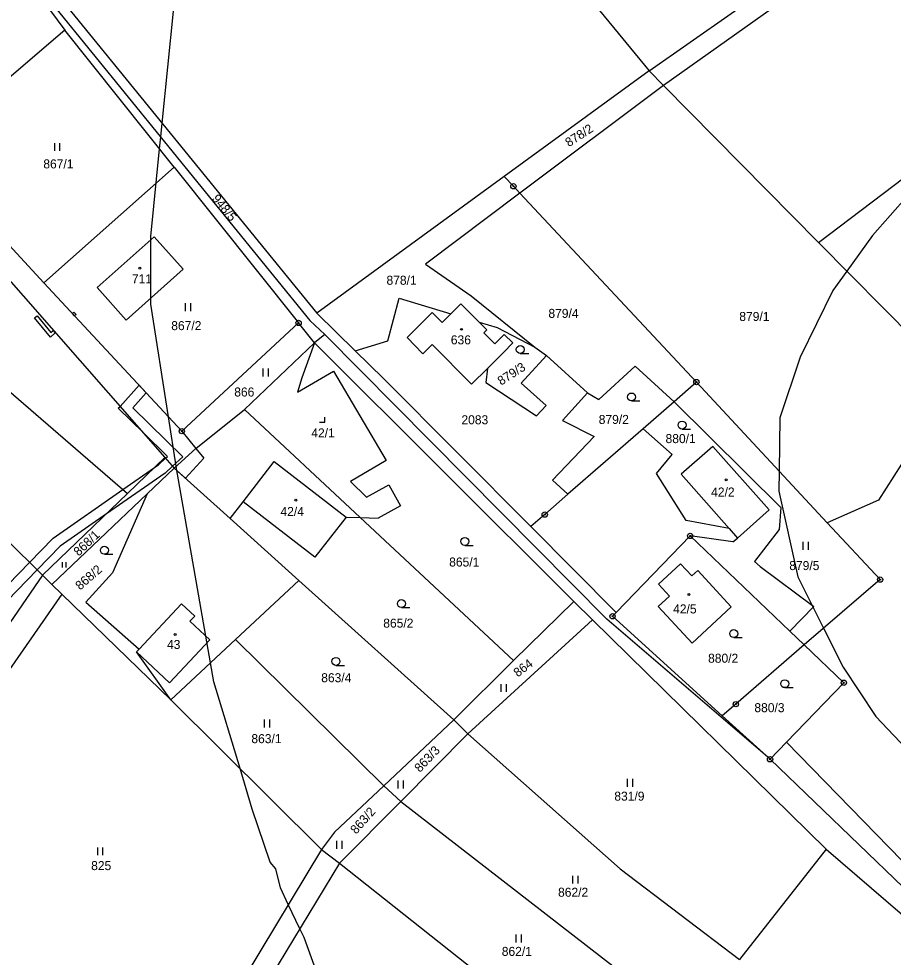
# Model space of a CAD drawing. Extents: x -445050 to -440454, y -1134563 to -1129741.
# Drawn here: x -441643.1 to -441478.2, y -1131377.4 to -1131200.4 of the extents above; entities that cross this region are included whole.
import ezdxf

# ---------------------------------------------------------------- set-up
doc = ezdxf.new("R2010")
doc.units = 0
for name, color, linetype in [('Vrstva 1', 7, 'Continuous'), ('Vrstva 18', 7, 'Continuous'), ('Vrstva 19', 7, 'Continuous'), ('Vrstva 24', 7, 'Continuous'), ('Vrstva 25', 7, 'Continuous'), ('Vrstva 3', 7, 'Continuous'), ('Vrstva 30', 7, 'Continuous'), ('Vrstva 37', 7, 'Continuous'), ('Vrstva 4', 7, 'Continuous'), ('Vrstva 52', 7, 'Continuous'), ('Vrstva 6', 7, 'Continuous')]:
    doc.layers.add(name, color=color, linetype=linetype)

msp = doc.modelspace()

# ---------------------------------------------------------------- linework, layer by layer
at = {"layer": 'Vrstva 1'}
for p, q in [((-441492.3, -1131242.58), (-441432.5, -1131197.26)), ((-441634.44, -1131202.53), (-441661.27, -1131225.54)), ((-441613.82, -1131228.37), (-441634.44, -1131202.53)), ((-441521.56, -1131212.96), (-441492.3, -1131242.58)), ((-441661.27, -1131225.54), (-441638.37, -1131250.2)), ((-441638.37, -1131250.2), (-441613.82, -1131228.37)), ((-441613.82, -1131228.37), (-441590.36, -1131257.77)), ((-441628.32, -1131251.08), (-441617.56, -1131241.51)), ((-441617.56, -1131241.51), (-441612.11, -1131247.64)), ((-441462.13, -1131273.14), (-441492.3, -1131242.58)), ((-441612.11, -1131247.64), (-441622.86, -1131257.23)), ((-441612.38, -1131278.19), (-441638.37, -1131250.2)), ((-441622.86, -1131257.23), (-441628.32, -1131251.08)), ((-441590.36, -1131257.77), (-441612.38, -1131278.19))]:
    msp.add_line(p, q, dxfattribs=at)
for points in [[(-441524.24, -1131210.2), (-441493.33, -1131188.55)], [(-441490.85, -1131191.19), (-441521.56, -1131212.96)], [(-441524.24, -1131210.2), (-441551.59, -1131230.17)], [(-441524.24, -1131210.2), (-441521.56, -1131212.96)], [(-441521.56, -1131212.96), (-441548.65, -1131233.31)], [(-441663.73, -1131228.28), (-441615.56, -1131283.16)], [(-441551.59, -1131230.17), (-441586.9, -1131255.95)], [(-441551.59, -1131230.17), (-441549.85, -1131231.99)], [(-441549.85, -1131231.99), (-441548.65, -1131233.31)], [(-441548.65, -1131233.31), (-441566.44, -1131246.67)], [(-441548.65, -1131233.31), (-441515.34, -1131268.93)], [(-441677.82, -1131242.24), (-441622.6, -1131289.95)], [(-441566.44, -1131246.67), (-441557.83, -1131252.64)], [(-441573.52, -1131261.13), (-441571.41, -1131253.13)], [(-441571.41, -1131253.13), (-441561.63, -1131256.05)], [(-441561.63, -1131256.05), (-441559.76, -1131254.17)], [(-441559.76, -1131254.17), (-441556.28, -1131257.65)], [(-441557.83, -1131252.64), (-441545.83, -1131262.35)], [(-441586.9, -1131255.95), (-441579.7, -1131263.01)], [(-441569.89, -1131260.55), (-441565.14, -1131255.83)], [(-441565.14, -1131255.83), (-441563.27, -1131257.69)], [(-441563.27, -1131257.69), (-441561.63, -1131256.05)], [(-441587.38, -1131261.52), (-441590.36, -1131257.77)], [(-441556.28, -1131257.65), (-441554.87, -1131259.05)], [(-441556.28, -1131257.65), (-441552.88, -1131258.66)], [(-441554.87, -1131259.05), (-441555.44, -1131259.62)], [(-441552.88, -1131258.66), (-441545.83, -1131262.35)], [(-441585.38, -1131259.98), (-441587.38, -1131261.52)], [(-441532.2, -1131313.66), (-441585.38, -1131259.98)], [(-441579.7, -1131263.01), (-441573.52, -1131261.13)], [(-441566.9, -1131263.57), (-441569.89, -1131260.55)], [(-441555.44, -1131259.62), (-441553.36, -1131261.71)], [(-441553.36, -1131261.71), (-441551.58, -1131259.93)], [(-441551.58, -1131259.93), (-441549.95, -1131261.55)], [(-441600.58, -1131274.11), (-441587.38, -1131261.52)], [(-441587.38, -1131261.52), (-441589.77, -1131268.1)], [(-441538.47, -1131310.3), (-441587.38, -1131261.52)], [(-441579.7, -1131263.01), (-441574.36, -1131268.25)], [(-441565.19, -1131261.87), (-441566.9, -1131263.57)], [(-441557.73, -1131269.33), (-441565.19, -1131261.87)], [(-441549.95, -1131261.55), (-441551.71, -1131263.37)], [(-441545.83, -1131262.35), (-441543.63, -1131263.89)], [(-441551.71, -1131263.37), (-441554.75, -1131266.38)], [(-441548.37, -1131269.11), (-441543.63, -1131263.89)], [(-441543.63, -1131263.89), (-441535.85, -1131270.95)], [(-441554.75, -1131266.38), (-441557.73, -1131269.33)], [(-441554.75, -1131266.38), (-441555.03, -1131268.98)], [(-441526.9, -1131265.93), (-441533.76, -1131272.23)], [(-441519.54, -1131272.65), (-441526.9, -1131265.93)], [(-441590.53, -1131270.83), (-441583.79, -1131266.85)], [(-441589.77, -1131268.1), (-441590.53, -1131270.83)], [(-441583.79, -1131266.85), (-441573.84, -1131283.71)], [(-441574.36, -1131268.25), (-441546.59, -1131296.17)], [(-441555.03, -1131268.98), (-441545.5, -1131275.27)], [(-441543.68, -1131273.36), (-441548.37, -1131269.11)], [(-441515.34, -1131268.93), (-441519.54, -1131272.65)], [(-441515.34, -1131268.93), (-441490.68, -1131295.46)], [(-441535.85, -1131270.95), (-441540.59, -1131276.17)], [(-441535.85, -1131270.95), (-441533.76, -1131272.23)], [(-441545.5, -1131275.27), (-441543.68, -1131273.36)], [(-441519.54, -1131272.65), (-441525.41, -1131277.76)], [(-441519.54, -1131272.65), (-441499.39, -1131292.59)], [(-441609.73, -1131281.47), (-441600.58, -1131274.11)], [(-441578.77, -1131294.48), (-441600.58, -1131274.11)], [(-441540.59, -1131276.17), (-441534.64, -1131279.18)], [(-441612.38, -1131278.19), (-441609.73, -1131281.47)], [(-441525.41, -1131277.76), (-441539.59, -1131290.09)], [(-441519.9, -1131282.59), (-441525.41, -1131277.76)], [(-441534.64, -1131279.18), (-441542.48, -1131287.42)], [(-441609.73, -1131281.47), (-441613.82, -1131285.16)], [(-441522.87, -1131286.19), (-441519.9, -1131282.59)], [(-441512.27, -1131281.06), (-441518.23, -1131286.33)], [(-441501.61, -1131293.04), (-441512.27, -1131281.06)], [(-441475.2, -1131282.13), (-441481.03, -1131291.18)], [(-441615.56, -1131283.16), (-441622.6, -1131289.95)], [(-441615.56, -1131283.16), (-441613.82, -1131285.16)], [(-441573.84, -1131283.71), (-441580.58, -1131287.69)], [(-441613.82, -1131285.16), (-441618.91, -1131290)], [(-441613.82, -1131285.16), (-441603.27, -1131294.67)], [(-441580.58, -1131287.69), (-441577.54, -1131290.63)], [(-441542.48, -1131287.42), (-441539.59, -1131290.09)], [(-441517.29, -1131295.06), (-441522.87, -1131286.19)], [(-441518.23, -1131286.33), (-441509.19, -1131296.57)], [(-441577.54, -1131290.63), (-441573.34, -1131288.3)], [(-441573.34, -1131288.3), (-441571.13, -1131292.26)], [(-441622.6, -1131289.95), (-441638.62, -1131305.38)], [(-441618.91, -1131290), (-441636.86, -1131307.09)], [(-441618.91, -1131290), (-441625.47, -1131304.94)], [(-441539.59, -1131290.09), (-441543.94, -1131293.92)], [(-441481.03, -1131291.18), (-441490.68, -1131295.46)], [(-441603.27, -1131294.67), (-441600.81, -1131291.49)], [(-441587.27, -1131301.96), (-441600.81, -1131291.49)], [(-441571.13, -1131292.26), (-441575.33, -1131294.6)], [(-441507.62, -1131298.35), (-441501.61, -1131293.04)], [(-441499.39, -1131292.59), (-441499.72, -1131296.75)], [(-441603.27, -1131294.67), (-441590.32, -1131306.34)], [(-441581.41, -1131294.38), (-441587.27, -1131301.96)], [(-441581.41, -1131294.38), (-441578.77, -1131294.48)], [(-441549.85, -1131321.47), (-441578.77, -1131294.48)], [(-441578.77, -1131294.48), (-441575.33, -1131294.6)], [(-441543.94, -1131293.92), (-441546.59, -1131296.17)], [(-441546.59, -1131296.17), (-441530.46, -1131312.38)], [(-441509.19, -1131296.57), (-441517.29, -1131295.06)], [(-441499.72, -1131296.75), (-441504.41, -1131302.75)], [(-441490.68, -1131295.46), (-441480.7, -1131306.18)], [(-441530.46, -1131312.38), (-441516.51, -1131297.96)], [(-441508.45, -1131299.09), (-441516.51, -1131297.96)], [(-441516.51, -1131297.96), (-441497.74, -1131315.9)], [(-441508.45, -1131299.09), (-441507.62, -1131298.35)], [(-441522.46, -1131307.08), (-441518.31, -1131303.21)], [(-441518.31, -1131303.21), (-441516.22, -1131305.49)], [(-441504.41, -1131302.75), (-441503.34, -1131303.73)], [(-441503.34, -1131303.73), (-441493.19, -1131311.29)], [(-441638.62, -1131305.38), (-441636.86, -1131307.09)], [(-441625.47, -1131304.94), (-441630.48, -1131310.46)], [(-441516.22, -1131305.49), (-441515.07, -1131304.44)], [(-441515.07, -1131304.44), (-441508.76, -1131311.31)], [(-441636.86, -1131307.09), (-441634.97, -1131308.93)], [(-441590.32, -1131306.34), (-441602.28, -1131317.5)], [(-441590.32, -1131306.34), (-441561.1, -1131332.67)], [(-441520.41, -1131309.33), (-441522.46, -1131307.08)], [(-441480.7, -1131306.18), (-441494.99, -1131318.52)], [(-441634.97, -1131308.93), (-441614.46, -1131328.87)], [(-441630.48, -1131310.46), (-441620.43, -1131319.31)], [(-441549.85, -1131321.47), (-441538.47, -1131310.3)], [(-441538.47, -1131310.3), (-441534.95, -1131313.75)], [(-441522.54, -1131311.28), (-441520.41, -1131309.33)], [(-441531.16, -1131313.1), (-441530.46, -1131312.38)], [(-441516.16, -1131318.19), (-441522.54, -1131311.28)], [(-441508.76, -1131311.31), (-441516.16, -1131318.19)], [(-441493.19, -1131311.29), (-441497.74, -1131315.9)], [(-441558.43, -1131335.31), (-441534.95, -1131313.75)], [(-441534.95, -1131313.75), (-441490.88, -1131357.02)], [(-441501.46, -1131340.08), (-441532.2, -1131313.66)], [(-441510.47, -1131331.89), (-441531.16, -1131313.1)], [(-441497.74, -1131315.9), (-441494.99, -1131318.52)], [(-441602.28, -1131317.5), (-441614.46, -1131328.87)], [(-441602.28, -1131317.5), (-441574.3, -1131345.08)], [(-441620.91, -1131319.82), (-441620.43, -1131319.31)], [(-441494.99, -1131318.52), (-441507.91, -1131329.68)], [(-441494.99, -1131318.52), (-441487.54, -1131325.64)], [(-441614.46, -1131328.87), (-441620.91, -1131319.82)], [(-441549.85, -1131321.47), (-441561.1, -1131332.67)], [(-441487.54, -1131325.64), (-441498.33, -1131336.83)], [(-441614.46, -1131328.87), (-441586.03, -1131357.08)], [(-441507.91, -1131329.68), (-441510.47, -1131331.89)], [(-441501.46, -1131340.08), (-441510.47, -1131331.89)], [(-441561.1, -1131332.67), (-441574.3, -1131345.08)], [(-441561.1, -1131332.67), (-441558.43, -1131335.31)], [(-441571.08, -1131348.04), (-441558.43, -1131335.31)], [(-441498.33, -1131336.83), (-441501.46, -1131340.08)], [(-441498.33, -1131336.83), (-441466.95, -1131369.14)], [(-441501.46, -1131340.08), (-441468.01, -1131372.28)], [(-441574.3, -1131345.08), (-441583.58, -1131353.81)], [(-441574.3, -1131345.08), (-441571.08, -1131348.04)], [(-441582.66, -1131359.68), (-441571.08, -1131348.04)], [(-441583.58, -1131353.81), (-441586.03, -1131357.08)], [(-441586.03, -1131357.08), (-441582.66, -1131359.68)], [(-441490.88, -1131357.02), (-441471.06, -1131374.07)]]:
    msp.add_lwpolyline(points, dxfattribs=at)
at = {"layer": 'Vrstva 24'}
for centre, radius in [((-441549.85, -1131231.99), 0.5), ((-441549.85, -1131231.99), 0.1), ((-441590.36, -1131257.77), 0.5), ((-441590.36, -1131257.77), 0.1), ((-441515.34, -1131268.93), 0.5), ((-441515.34, -1131268.93), 0.1), ((-441612.38, -1131278.19), 0.5), ((-441612.38, -1131278.19), 0.1), ((-441543.94, -1131293.92), 0.5), ((-441543.94, -1131293.92), 0.1), ((-441516.51, -1131297.96), 0.5), ((-441516.51, -1131297.96), 0.1), ((-441480.7, -1131306.18), 0.5), ((-441480.7, -1131306.18), 0.1), ((-441531.16, -1131313.1), 0.5), ((-441531.16, -1131313.1), 0.1), ((-441487.54, -1131325.64), 0.5), ((-441487.54, -1131325.64), 0.1), ((-441507.91, -1131329.68), 0.5), ((-441507.91, -1131329.68), 0.1), ((-441501.46, -1131340.08), 0.5), ((-441501.46, -1131340.08), 0.1)]:
    msp.add_circle(centre, radius, dxfattribs=at)
at = {"layer": 'Vrstva 25'}
for p, q in [((-441636.35, -1131225.33), (-441636.35, -1131223.83)), ((-441635.35, -1131225.33), (-441635.35, -1131223.83)), ((-441611.7, -1131255.55), (-441611.7, -1131254.05)), ((-441610.7, -1131255.55), (-441610.7, -1131254.05)), ((-441548.56, -1131263.53), (-441546.96, -1131263.53)), ((-441597.02, -1131267.88), (-441597.02, -1131266.38)), ((-441596.02, -1131267.88), (-441596.02, -1131266.38)), ((-441527.58, -1131272.49), (-441525.98, -1131272.49)), ((-441518.05, -1131277.78), (-441516.45, -1131277.78)), ((-441559.01, -1131299.74), (-441557.41, -1131299.74)), ((-441495.19, -1131300.57), (-441495.19, -1131299.07)), ((-441494.19, -1131300.57), (-441494.19, -1131299.07)), ((-441626.97, -1131301.41), (-441625.37, -1131301.41)), ((-441634.85, -1131303.91), (-441634.85, -1131302.91)), ((-441634.17, -1131303.91), (-441634.17, -1131302.91)), ((-441570.96, -1131311.47), (-441569.36, -1131311.47)), ((-441508.31, -1131317.13), (-441506.71, -1131317.13)), ((-441583.32, -1131322.37), (-441581.72, -1131322.37)), ((-441552.18, -1131327.39), (-441552.18, -1131325.89)), ((-441551.18, -1131327.39), (-441551.18, -1131325.89)), ((-441498.67, -1131326.57), (-441497.07, -1131326.57)), ((-441596.76, -1131334.09), (-441596.76, -1131332.59)), ((-441595.76, -1131334.09), (-441595.76, -1131332.59)), ((-441571.58, -1131345.57), (-441571.58, -1131344.07)), ((-441570.58, -1131345.57), (-441570.58, -1131344.07)), ((-441528.33, -1131345.3), (-441528.33, -1131343.8)), ((-441527.33, -1131345.3), (-441527.33, -1131343.8)), ((-441628.24, -1131358.2), (-441628.24, -1131356.7)), ((-441627.24, -1131358.2), (-441627.24, -1131356.7)), ((-441583.16, -1131356.98), (-441583.16, -1131355.48)), ((-441582.16, -1131356.98), (-441582.16, -1131355.48)), ((-441538.62, -1131363.54), (-441538.62, -1131362.04)), ((-441537.62, -1131363.54), (-441537.62, -1131362.04)), ((-441549.3, -1131374.62), (-441549.3, -1131373.12)), ((-441548.3, -1131374.62), (-441548.3, -1131373.12))]:
    msp.add_line(p, q, dxfattribs=at)
msp.add_lwpolyline([(-441586.4, -1131276.52), (-441585.4, -1131276.52), (-441585.4, -1131275.52)], dxfattribs=at)
for centre, radius in [((-441620.29, -1131247.43), 0.175), ((-441559.62, -1131258.98), 0.175), ((-441548.56, -1131262.78), 0.75), ((-441527.58, -1131271.74), 0.75), ((-441518.05, -1131277.03), 0.75), ((-441509.74, -1131287.36), 0.175), ((-441590.89, -1131291.2), 0.175), ((-441559.01, -1131298.99), 0.75), ((-441626.97, -1131300.66), 0.75), ((-441516.75, -1131309), 0.175), ((-441570.96, -1131310.72), 0.75), ((-441508.31, -1131316.38), 0.75), ((-441613.64, -1131316.56), 0.175), ((-441583.32, -1131321.62), 0.75), ((-441498.67, -1131325.82), 0.75)]:
    msp.add_circle(centre, radius, dxfattribs=at)
at = {"layer": 'Vrstva 3'}
for points in [[(-441628.32, -1131251.08), (-441617.56, -1131241.51)], [(-441617.56, -1131241.51), (-441612.11, -1131247.64)], [(-441612.11, -1131247.64), (-441622.86, -1131257.23)], [(-441622.86, -1131257.23), (-441628.32, -1131251.08)], [(-441561.63, -1131256.05), (-441559.76, -1131254.17)], [(-441559.76, -1131254.17), (-441556.28, -1131257.65)], [(-441569.89, -1131260.55), (-441565.14, -1131255.83)], [(-441565.14, -1131255.83), (-441563.27, -1131257.69)], [(-441563.27, -1131257.69), (-441561.63, -1131256.05)], [(-441556.28, -1131257.65), (-441554.87, -1131259.05)], [(-441554.87, -1131259.05), (-441555.44, -1131259.62)], [(-441566.9, -1131263.57), (-441569.89, -1131260.55)], [(-441555.44, -1131259.62), (-441553.36, -1131261.71)], [(-441553.36, -1131261.71), (-441551.58, -1131259.93)], [(-441551.58, -1131259.93), (-441549.95, -1131261.55)], [(-441565.19, -1131261.87), (-441566.9, -1131263.57)], [(-441557.73, -1131269.33), (-441565.19, -1131261.87)], [(-441549.95, -1131261.55), (-441551.71, -1131263.37)], [(-441551.71, -1131263.37), (-441554.75, -1131266.38)], [(-441554.75, -1131266.38), (-441557.73, -1131269.33)], [(-441512.27, -1131281.06), (-441518.23, -1131286.33)], [(-441501.61, -1131293.04), (-441512.27, -1131281.06)], [(-441600.81, -1131291.49), (-441594.95, -1131283.91)], [(-441594.95, -1131283.91), (-441581.41, -1131294.38)], [(-441518.23, -1131286.33), (-441509.19, -1131296.57)], [(-441587.27, -1131301.96), (-441600.81, -1131291.49)], [(-441507.62, -1131298.35), (-441501.61, -1131293.04)], [(-441581.41, -1131294.38), (-441587.27, -1131301.96)], [(-441509.19, -1131296.57), (-441507.62, -1131298.35)], [(-441522.46, -1131307.08), (-441518.31, -1131303.21)], [(-441518.31, -1131303.21), (-441516.22, -1131305.49)], [(-441516.22, -1131305.49), (-441515.07, -1131304.44)], [(-441515.07, -1131304.44), (-441508.76, -1131311.31)], [(-441520.41, -1131309.33), (-441522.46, -1131307.08)], [(-441620.43, -1131319.31), (-441612.45, -1131310.76)], [(-441612.45, -1131310.76), (-441609.95, -1131313.09)], [(-441522.54, -1131311.28), (-441520.41, -1131309.33)], [(-441516.16, -1131318.19), (-441522.54, -1131311.28)], [(-441508.76, -1131311.31), (-441516.16, -1131318.19)], [(-441609.95, -1131313.09), (-441610.84, -1131314.05)], [(-441610.84, -1131314.05), (-441607.11, -1131317.53)], [(-441607.11, -1131317.53), (-441614.68, -1131325.64)], [(-441620.91, -1131319.82), (-441620.43, -1131319.31)], [(-441614.68, -1131325.64), (-441620.91, -1131319.82)]]:
    msp.add_lwpolyline(points, dxfattribs=at)
at = {"layer": 'Vrstva 30'}
for p, q in [((-441624.03, -1131273.51), (-441620.44, -1131269.51)), ((-441620.44, -1131269.51), (-441619.07, -1131270.98)), ((-441619.07, -1131270.98), (-441621.59, -1131273.79)), ((-441624.36, -1131273.87), (-441624.03, -1131273.51)), ((-441619.63, -1131278.52), (-441624.36, -1131273.87)), ((-441621.59, -1131273.79), (-441612.2, -1131283.02)), ((-441615.1, -1131282.98), (-441619.63, -1131278.52)), ((-441616.8, -1131284.55), (-441615.44, -1131283.3)), ((-441615.44, -1131283.3), (-441615.1, -1131282.98)), ((-441612.2, -1131283.02), (-441614.13, -1131284.81)), ((-441615.54, -1131286.11), (-441626.6, -1131293.8)), ((-441623.48, -1131289.19), (-441617.52, -1131285.05)), ((-441617.52, -1131285.05), (-441616.8, -1131284.55)), ((-441614.13, -1131284.81), (-441615.54, -1131286.11)), ((-441636.64, -1131298.35), (-441623.48, -1131289.19)), ((-441626.6, -1131293.8), (-441635.34, -1131299.88)), ((-441641.09, -1131302.94), (-441636.64, -1131298.35)), ((-441635.34, -1131299.88), (-441639.67, -1131304.34)), ((-441650.84, -1131312.99), (-441641.09, -1131302.94)), ((-441639.67, -1131304.34), (-441649.42, -1131314.39))]:
    msp.add_line(p, q, dxfattribs=at)
for points in [[(-441632.99, -1131255.99), (-441632.72, -1131255.75), (-441632.32, -1131256.21), (-441632.58, -1131256.44), (-441632.99, -1131255.99)], [(-441640.14, -1131256.8), (-441639.68, -1131256.42), (-441637.08, -1131259.57), (-441636.62, -1131259.17), (-441636.23, -1131259.62), (-441637.16, -1131260.43), (-441640.14, -1131256.8)], [(-441611.71, -1131287.06), (-441613.82, -1131285.16), (-441609.73, -1131281.47), (-441608.25, -1131283.27), (-441611.71, -1131287.06)]]:
    msp.add_lwpolyline(points, dxfattribs=at)
at = {"layer": 'Vrstva 37'}
for centre in [(-441620.29, -1131247.43), (-441559.62, -1131258.98), (-441509.74, -1131287.36), (-441590.89, -1131291.2), (-441516.75, -1131309), (-441613.64, -1131316.56)]:
    msp.add_circle(centre, 0.175, dxfattribs=at)
at = {"layer": 'Vrstva 4'}
for points in [[(-441600.81, -1131291.49), (-441594.95, -1131283.91)], [(-441594.95, -1131283.91), (-441581.41, -1131294.38)], [(-441509.19, -1131296.57), (-441507.62, -1131298.35)], [(-441620.43, -1131319.31), (-441612.45, -1131310.76)], [(-441612.45, -1131310.76), (-441609.95, -1131313.09)], [(-441609.95, -1131313.09), (-441610.84, -1131314.05)], [(-441610.84, -1131314.05), (-441607.11, -1131317.53)], [(-441607.11, -1131317.53), (-441614.68, -1131325.64)], [(-441614.68, -1131325.64), (-441620.91, -1131319.82)]]:
    msp.add_lwpolyline(points, dxfattribs=at)
at = {"layer": 'Vrstva 52'}
for points in [[(-441585.48, -1131384.34), (-441589.31, -1131373.71), (-441590.11, -1131372.04), (-441592.29, -1131367.47), (-441593.77, -1131364.36), (-441594.63, -1131360.74), (-441595.69, -1131359.47), (-441599.09, -1131349.47), (-441601.39, -1131341.84), (-441606.32, -1131325.45), (-441606.95, -1131321.86), (-441613.02, -1131287.38), (-441613.3, -1131285.63), (-441613.43, -1131284.81), (-441614.89, -1131275.49), (-441618.22, -1131254.23), (-441618.22, -1131248.85), (-441618.22, -1131241.48), (-441616.57, -1131224.93), (-441616.34, -1131222.69), (-441616.08, -1131220.09), (-441613.97, -1131198.96)], [(-441430.12, -1131199.67), (-441431.35, -1131200.45), (-441460.27, -1131219.79), (-441466.64, -1131224.68), (-441472.17, -1131229.99), (-441482.16, -1131241.26), (-441486.97, -1131247.99), (-441489.6, -1131251.68), (-441495.77, -1131264.22), (-441499.59, -1131275.7), (-441499.75, -1131285.7), (-441499.81, -1131289.52), (-441496.19, -1131305.68), (-441493.51, -1131311.05), (-441493.32, -1131311.42), (-441491.35, -1131315.37), (-441487.69, -1131322.69), (-441481.52, -1131332.04), (-441457.5, -1131357.34), (-441446.9, -1131364.54), (-441446.23, -1131364.99), (-441437.73, -1131372.01), (-441430.08, -1131376.9)]]:
    msp.add_lwpolyline(points, dxfattribs=at)
at = {"layer": 'Vrstva 6'}
for points in [[(-441581.33, -1131140.81), (-441524.24, -1131210.2)], [(-441648.26, -1131183.96), (-441634.44, -1131202.53)], [(-441643.63, -1131186.24), (-441586.9, -1131255.95)], [(-441643.04, -1131189.83), (-441588.23, -1131257.3)], [(-441687, -1131257.52), (-441638.62, -1131305.38)], [(-441588.23, -1131257.3), (-441585.38, -1131259.98)], [(-441638.62, -1131305.38), (-441675.07, -1131358.47)], [(-441634.97, -1131308.93), (-441671.41, -1131361.23)], [(-441558.43, -1131335.31), (-441529.72, -1131360.77)], [(-441571.08, -1131348.04), (-441516.82, -1131390.09)], [(-441586.03, -1131357.08), (-441600.41, -1131380.97)], [(-441490.88, -1131357.02), (-441507.2, -1131377.83)], [(-441582.66, -1131359.68), (-441597.07, -1131383.58)], [(-441582.66, -1131359.68), (-441551.73, -1131384.22)], [(-441529.72, -1131360.77), (-441507.2, -1131377.83)]]:
    msp.add_lwpolyline(points, dxfattribs=at)

# ---------------------------------------------------------------- texts
at = {"layer": 'Vrstva 18'}
for s, rotation, p in [('878/2', 33.0804, (-441539.39, -1131224.64)), ('948/5', 309.5964, (-441606.81, -1131234.38)), ('879/3', 32.8518, (-441552.16, -1131269.62)), ('868/1', 43.3791, (-441631.83, -1131301.85)), ('868/2', 40.9374, (-441631.55, -1131308.27)), ('864', 37.2861, (-441549.02, -1131324.66)), ('863/3', 46.5579, (-441567.47, -1131342.66)), ('863/2', 48.3336, (-441579.51, -1131354.31))]:
    msp.add_text(s, height=1.7, rotation=rotation, dxfattribs=at).set_placement(p)
for s, p in [('867/1', (-441638.49, -1131228.62)), ('878/1', (-441573.78, -1131250.57)), ('879/4', (-441543.25, -1131256.82)), ('879/1', (-441507.25, -1131257.4)), ('867/2', (-441614.37, -1131259.13)), ('866', (-441602.49, -1131271.65)), ('2083', (-441559.65, -1131276.89)), ('879/2', (-441533.76, -1131276.83)), ('880/1', (-441521.16, -1131280.44)), ('865/1', (-441561.96, -1131303.72)), ('879/5', (-441497.83, -1131304.39)), ('865/2', (-441574.39, -1131315.25)), ('880/2', (-441513.14, -1131321.87)), ('863/4', (-441586.09, -1131325.55)), ('880/3', (-441504.41, -1131331.2)), ('863/1', (-441599.26, -1131337.04)), ('831/9', (-441530.82, -1131347.89)), ('825', (-441629.47, -1131360.99)), ('862/2', (-441541.43, -1131366.01)), ('862/1', (-441552.04, -1131377.17))]:
    msp.add_text(s, height=1.7, dxfattribs=at).set_placement(p)
at = {"layer": 'Vrstva 19'}
for s, p in [('711', (-441621.79, -1131250.3)), ('636', (-441561.65, -1131261.81)), ('42/1', (-441587.96, -1131279.37)), ('42/2', (-441512.56, -1131290.52)), ('42/4', (-441593.77, -1131294.19)), ('42/5', (-441519.73, -1131312.57)), ('43', (-441615.17, -1131319.28))]:
    msp.add_text(s, height=1.7, dxfattribs=at).set_placement(p)

doc.saveas('drawing.dxf')
